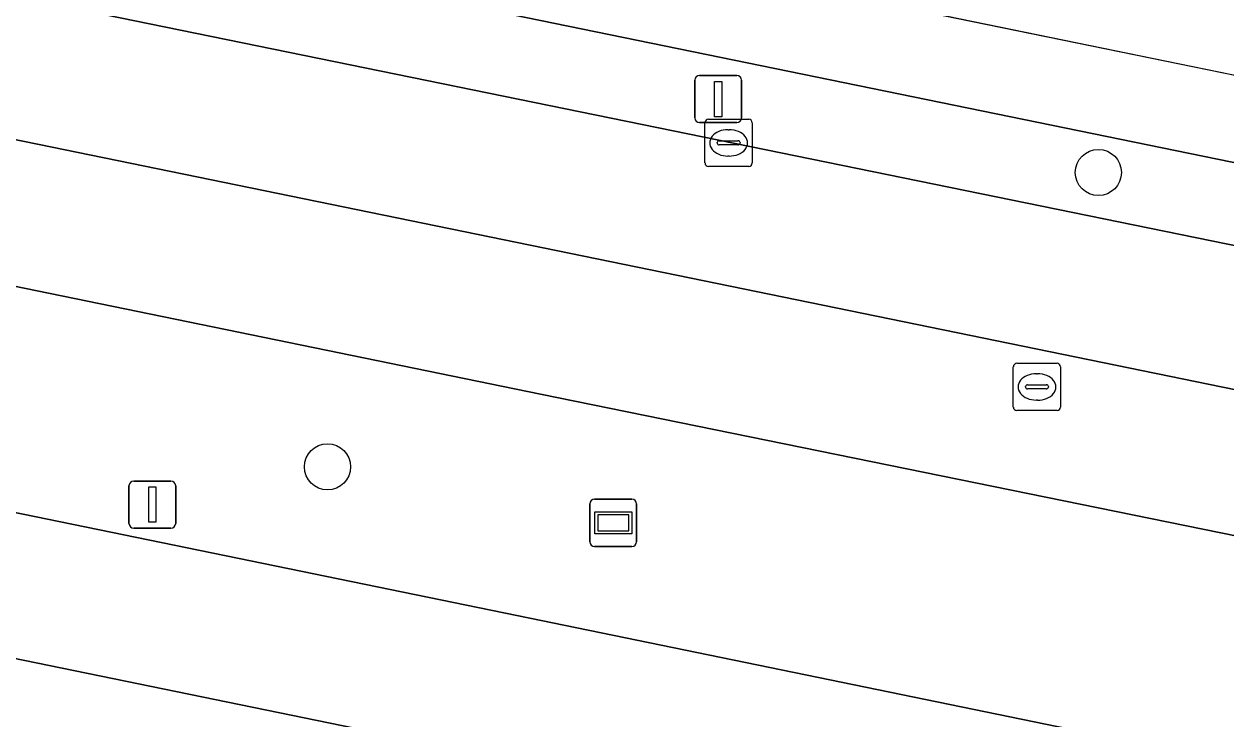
# Model space of a CAD drawing. Extents: x 157692 to 159674, y 381452 to 383291.
# Drawn here: x 158131.56 to 158157.04, y 382185.43 to 382200.16 of the extents above; entities that cross this region are included whole.
import ezdxf

# ---------------------------------------------------------------- set-up
doc = ezdxf.new("R2010")
doc.units = 0
for name, color, linetype in [('IMGEO_Berm_groen', 7, 'Continuous'), ('IMGEO_Boom', 7, 'Continuous'), ('IMGEO_Erf', 7, 'Continuous'), ('IMGEO_Informatiebord', 7, 'Continuous'), ('IMGEO_Kolk', 7, 'Continuous'), ('IMGEO_Lichtmast', 7, 'Continuous'), ('IMGEO_Rijbaan_regionaal_gesloten', 7, 'Continuous'), ('IMGEO_Rioolput', 7, 'Continuous'), ('IMGEO_Verkeersbordpaal', 7, 'Continuous'), ('IMGEO_Voetpad_open', 7, 'Continuous')]:
    doc.layers.add(name, color=color, linetype=linetype)

msp = doc.modelspace()

# ---------------------------------------------------------------- linework, layer by layer
at = {"layer": 'IMGEO_Berm_groen'}
for points in [[(158032.032, 382210.191), (158142.008, 382187.625), (158169.033, 382182.066), (158195.166, 382176.727), (158196.081, 382181.334), (158185.711, 382183.483), (158170.978, 382186.516), (158142.514, 382192.31), (158012.828, 382218.933)], [(158193.233, 382189.844), (158101.447, 382208.648)], [(158099.184, 382207.368), (158106.798, 382205.834), (158108.26, 382205.479), (158124.579, 382202.211), (158126.4, 382201.761), (158169.115, 382193.035), (158184.701, 382189.794), (158187.863, 382189.164), (158188.223, 382189.088)]]:
    msp.add_lwpolyline(points, dxfattribs=at)
at = {"layer": 'IMGEO_Boom'}
for centre in [(158154.338, 382197.01), (158137.995, 382190.773)]:
    msp.add_circle(centre, 0.489, dxfattribs=at)
at = {"layer": 'IMGEO_Erf'}
msp.add_lwpolyline([(157882.039, 382363.733), (157890.307, 382303.273), (157892.247, 382289.085), (157893.236, 382282.293), (157893.686, 382278.441), (157908.345, 382268.167), (157916.848, 382263.754), (157928.758, 382257.878), (157939.464, 382250.486), (158076.245, 382222.292), (158077.524, 382222.097), (158103.667, 382210.061), (158178.416, 382194.724), (158193.124, 382191.688), (158194.232, 382193.79), (158194.663, 382195.854), (158197.124, 382207.667), (158199.843, 382221.499), (158201.26, 382228.474), (158202.309, 382233.555), (158203.968, 382241.693), (158205.656, 382250), (158208.128, 382262.144)], dxfattribs=at)
at = {"layer": 'IMGEO_Informatiebord'}
for p, q in [((158143.658, 382190.086), (158144.448, 382190.086)), ((158144.448, 382190.086), (158143.658, 382190.086)), ((158143.558, 382189.186), (158143.558, 382189.986)), ((158143.558, 382189.986), (158143.558, 382189.186)), ((158144.548, 382189.986), (158144.548, 382189.186)), ((158144.548, 382189.186), (158144.548, 382189.986)), ((158144.448, 382189.086), (158143.658, 382189.086)), ((158143.658, 382189.086), (158144.448, 382189.086))]:
    msp.add_line(p, q, dxfattribs=at)
for points in [[(158143.659, 382189.818), (158144.447, 382189.818), (158144.447, 382189.354), (158143.659, 382189.354), (158143.659, 382189.818)], [(158143.724, 382189.753), (158143.724, 382189.419), (158144.382, 382189.419), (158144.382, 382189.753), (158143.724, 382189.753)]]:
    msp.add_lwpolyline(points, dxfattribs=at)
for centre, start, end in [((158143.658, 382189.986), 90, 180), ((158143.658, 382189.986), 90, 180), ((158144.448, 382189.986), 0, 90), ((158144.448, 382189.986), 360, 90), ((158143.658, 382189.186), 180, 270), ((158143.658, 382189.186), 180, 270), ((158144.448, 382189.186), 270, 0), ((158144.448, 382189.186), 270, 0)]:
    msp.add_arc(centre, 0.1, start, end, dxfattribs=at)
at = {"layer": 'IMGEO_Kolk'}
for p, q in [((158145.998, 382197.212), (158145.998, 382198.064)), ((158146.073, 382198.138), (158146.925, 382198.138)), ((158146.486, 382197.918), (158146.511, 382197.918)), ((158146.999, 382198.064), (158146.999, 382197.212)), ((158146.257, 382197.632), (158146.257, 382197.644)), ((158146.3, 382197.681), (158146.698, 382197.681)), ((158146.741, 382197.644), (158146.741, 382197.632)), ((158146.695, 382197.595), (158146.297, 382197.595)), ((158146.925, 382197.138), (158146.073, 382197.138)), ((158146.509, 382197.358), (158146.484, 382197.358))]:
    msp.add_line(p, q, dxfattribs=at)
for points in [[(158145.998, 382197.212), (158145.998, 382198.064)], [(158146.073, 382198.138), (158146.925, 382198.138)], [(158146.999, 382198.064), (158146.999, 382197.212)], [(158146.925, 382197.138), (158146.073, 382197.138)]]:
    msp.add_lwpolyline(points, dxfattribs=at)
for centre, radius, start, end in [((158146.075, 382198.062), 0.0765, 91.552, 178.448), ((158146.075, 382198.062), 0.0765, 91.552, 178.448), ((158146.923, 382198.062), 0.0765, 1.552, 88.448), ((158146.923, 382198.062), 0.0765, 1.552, 88.448), ((158146.297, 382197.641), 0.0403, 85.8775, 175.7526), ((158146.702, 382197.643), 0.0386, 1.7309, 96.639), ((158146.294, 382197.631), 0.0366, 178.938, 274.7102), ((158146.698, 382197.638), 0.043, 264.8664, 352.4533), ((158146.075, 382197.214), 0.0765, 181.552, 268.448), ((158146.075, 382197.214), 0.0765, 181.552, 268.448), ((158146.923, 382197.214), 0.0765, 271.552, 358.448), ((158146.923, 382197.214), 0.0765, 271.552, 358.448)]:
    msp.add_arc(centre, radius, start, end, dxfattribs=at)
for centre, major_axis, ratio, start_param, end_param in [((158146.485, 382197.638), (-0.387, 0.002), 0.722429, 4.712389, 7.853982), ((158146.51, 382197.638), (-0.39, 0.002), 0.717154, 1.570796, 4.712389)]:
    msp.add_ellipse(centre, major_axis=major_axis, ratio=ratio, start_param=start_param, end_param=end_param, dxfattribs=at)
at = {"layer": 'IMGEO_Lichtmast'}
for p, q in [((158145.782, 382198.167), (158145.782, 382198.967)), ((158145.782, 382198.967), (158145.782, 382198.167)), ((158145.882, 382199.067), (158146.672, 382199.067)), ((158146.672, 382199.067), (158145.882, 382199.067)), ((158146.772, 382198.967), (158146.772, 382198.167)), ((158146.772, 382198.167), (158146.772, 382198.967)), ((158146.672, 382198.067), (158145.882, 382198.067)), ((158145.882, 382198.067), (158146.672, 382198.067))]:
    msp.add_line(p, q, dxfattribs=at)
msp.add_lwpolyline([(158146.202, 382198.942), (158146.352, 382198.942), (158146.352, 382198.192), (158146.202, 382198.192), (158146.202, 382198.942)], dxfattribs=at)
for centre, start, end in [((158145.882, 382198.967), 90, 180), ((158145.882, 382198.967), 90, 180), ((158146.672, 382198.967), 0, 90), ((158146.672, 382198.967), 360, 90), ((158145.882, 382198.167), 180, 270), ((158145.882, 382198.167), 180, 270), ((158146.672, 382198.167), 270, 0), ((158146.672, 382198.167), 270, 0)]:
    msp.add_arc(centre, 0.1, start, end, dxfattribs=at)
at = {"layer": 'IMGEO_Rijbaan_regionaal_gesloten'}
for points in [[(158216.981, 382183.063), (158188.223, 382189.088), (158187.863, 382189.164), (158184.701, 382189.794), (158169.115, 382193.035), (158126.4, 382201.761), (158124.579, 382202.211), (158108.26, 382205.479), (158106.798, 382205.834), (158099.184, 382207.368), (157932.141, 382241.702), (157930.794, 382238.814), (158188.034, 382186.098), (158214.463, 382180.529)], [(158261.524, 382166.102), (158275.322, 382163.2), (158286.197, 382161.062), (158295.36, 382159.103), (158314.777, 382155.136), (158321.46, 382153.803), (158323.945, 382153.28), (158334.226, 382151.239), (158339.086, 382150.367), (158341.105, 382150.035), (158343.515, 382152.527), (158327.525, 382155.488), (158318.888, 382157.281), (158300.095, 382161.181), (158268.722, 382167.572), (158256.931, 382169.996), (158249.098, 382171.701), (158237.46, 382174.557), (158225.893, 382177.689), (158214.463, 382180.529), (158188.034, 382186.098), (157930.794, 382238.814)], [(157926.534, 382229.411), (157925.243, 382226.645), (157933.19, 382224.57), (157944.252, 382221.934), (157952.268, 382220.278), (157960.705, 382218.534), (157972.663, 382216.316), (157984.656, 382214.298), (157988.349, 382213.708), (157992.778, 382213.101), (157996.273, 382212.623), (158008.566, 382210.941), (158012.613, 382210.388), (158016.646, 382209.742), (158020.135, 382209.234), (158024.234, 382208.503), (158031.467, 382207.214), (158206.473, 382171.3), (158336.056, 382144.815)], [(158170.92, 382175.562), (158187.319, 382172.195), (158204.843, 382168.616), (158216.08, 382166.299), (158278.412, 382153.569), (158333.614, 382142.258), (158336.056, 382144.815), (158206.473, 382171.3), (158031.467, 382207.214), (158024.234, 382208.503), (158020.135, 382209.234), (158016.646, 382209.742), (158012.613, 382210.388), (158008.566, 382210.941), (157996.273, 382212.623), (157992.778, 382213.101), (157988.349, 382213.708), (157984.656, 382214.298), (157972.663, 382216.316), (157960.705, 382218.534), (157952.268, 382220.278), (157944.252, 382221.934), (157933.19, 382224.57), (157925.243, 382226.645)], [(158012.828, 382218.933), (158142.514, 382192.31), (158170.978, 382186.516), (158185.711, 382183.483), (158196.081, 382181.334), (158199.217, 382180.702), (158203.207, 382179.878), (158206.323, 382179.235), (158215.125, 382177.352)], [(158214.208, 382172.83), (158205.35, 382174.654), (158202.267, 382175.285), (158198.286, 382176.086), (158195.166, 382176.727), (158169.033, 382182.066), (158142.008, 382187.625), (158032.032, 382210.191)]]:
    msp.add_lwpolyline(points, dxfattribs=at)
at = {"layer": 'IMGEO_Rioolput'}
for p, q in [((158152.535, 382192.04), (158152.535, 382192.892)), ((158152.61, 382192.966), (158153.462, 382192.966)), ((158153.536, 382192.892), (158153.536, 382192.04)), ((158153.023, 382192.746), (158153.048, 382192.746)), ((158152.794, 382192.46), (158152.794, 382192.472)), ((158153.232, 382192.423), (158152.834, 382192.423)), ((158152.837, 382192.509), (158153.235, 382192.509)), ((158153.278, 382192.472), (158153.278, 382192.46)), ((158153.046, 382192.186), (158153.021, 382192.186)), ((158153.462, 382191.966), (158152.61, 382191.966))]:
    msp.add_line(p, q, dxfattribs=at)
for points in [[(158152.535, 382192.04), (158152.535, 382192.892)], [(158152.61, 382192.966), (158153.462, 382192.966)], [(158153.536, 382192.892), (158153.536, 382192.04)], [(158153.462, 382191.966), (158152.61, 382191.966)]]:
    msp.add_lwpolyline(points, dxfattribs=at)
for centre, radius, start, end in [((158152.612, 382192.89), 0.0765, 91.552, 178.448), ((158152.612, 382192.89), 0.0765, 91.552, 178.448), ((158153.46, 382192.89), 0.0765, 1.552, 88.448), ((158153.46, 382192.89), 0.0765, 1.552, 88.448), ((158152.834, 382192.469), 0.0403, 85.8775, 175.7526), ((158152.831, 382192.459), 0.0366, 178.938, 274.7102), ((158153.235, 382192.466), 0.043, 264.8664, 352.4533), ((158153.239, 382192.471), 0.0386, 1.7309, 96.639), ((158152.612, 382192.042), 0.0765, 181.552, 268.448), ((158152.612, 382192.042), 0.0765, 181.552, 268.448), ((158153.46, 382192.042), 0.0765, 271.552, 358.448), ((158153.46, 382192.042), 0.0765, 271.552, 358.448)]:
    msp.add_arc(centre, radius, start, end, dxfattribs=at)
for centre, major_axis, ratio, start_param, end_param in [((158153.022, 382192.466), (-0.387, 0.002), 0.722429, 4.712389, 7.853982), ((158153.047, 382192.466), (-0.39, 0.002), 0.717154, 1.570796, 4.712389)]:
    msp.add_ellipse(centre, major_axis=major_axis, ratio=ratio, start_param=start_param, end_param=end_param, dxfattribs=at)
at = {"layer": 'IMGEO_Verkeersbordpaal'}
for p, q in [((158133.786, 382189.572), (158133.786, 382190.372)), ((158133.786, 382190.372), (158133.786, 382189.572)), ((158133.886, 382190.472), (158134.676, 382190.472)), ((158134.676, 382190.472), (158133.886, 382190.472)), ((158134.776, 382190.372), (158134.776, 382189.572)), ((158134.776, 382189.572), (158134.776, 382190.372)), ((158134.676, 382189.472), (158133.886, 382189.472)), ((158133.886, 382189.472), (158134.676, 382189.472))]:
    msp.add_line(p, q, dxfattribs=at)
msp.add_lwpolyline([(158134.206, 382190.347), (158134.356, 382190.347), (158134.356, 382189.597), (158134.206, 382189.597), (158134.206, 382190.347)], dxfattribs=at)
for centre, start, end in [((158133.886, 382190.372), 90, 180), ((158133.886, 382190.372), 90, 180), ((158134.676, 382190.372), 0, 90), ((158134.676, 382190.372), 360, 90), ((158133.886, 382189.572), 180, 270), ((158133.886, 382189.572), 180, 270), ((158134.676, 382189.572), 270, 0), ((158134.676, 382189.572), 270, 0)]:
    msp.add_arc(centre, 0.1, start, end, dxfattribs=at)
at = {"layer": 'IMGEO_Voetpad_open'}
for points in [[(158195.589, 382191.716), (158193.124, 382191.688), (158178.416, 382194.724), (158103.667, 382210.061), (158102.013, 382210.4), (158076.975, 382221.903), (157939.571, 382250.089)], [(157937.518, 382249.285), (157938.825, 382248.42), (158076.404, 382220.194), (158101.447, 382208.648), (158193.233, 382189.844)]]:
    msp.add_lwpolyline(points, dxfattribs=at)

doc.saveas('drawing.dxf')
